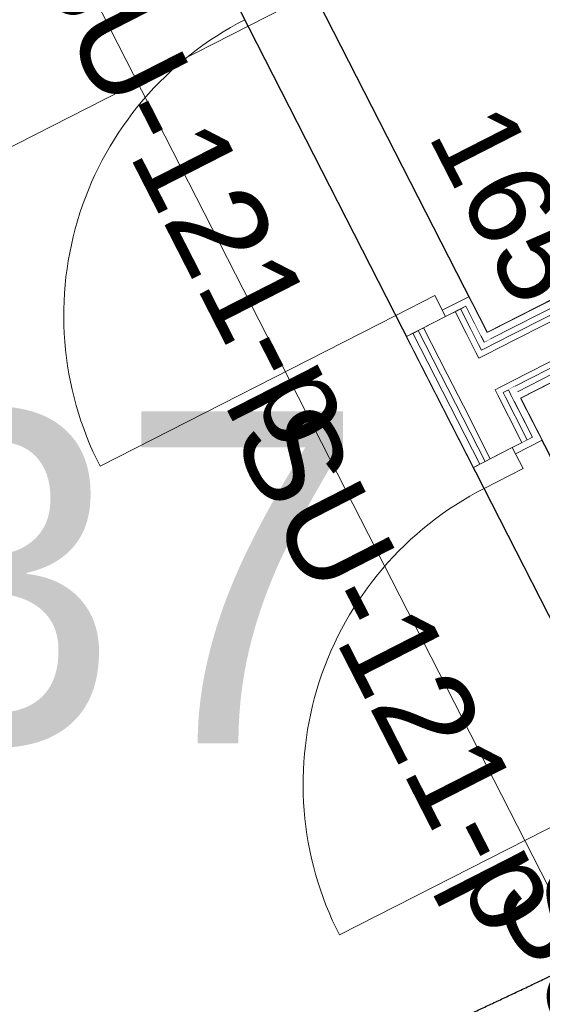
# Model space of a CAD drawing. Header units: metres. Extents: x 538891 to 1080079, y 6588829 to 13178720.
# Tile 696 of 1056: x 539907.76 to 539908.86, y 6589207.02 to 6589209.1. Entities that reach past the tile are written whole.
import ezdxf

# ---------------------------------------------------------------- set-up
doc = ezdxf.new("R2010")
doc.units = ezdxf.units.M
doc.header["$LTSCALE"] = 0.4
doc.header["$PDMODE"] = 1
doc.header["$PDSIZE"] = -2
doc.linetypes.add('Triple Dashed', pattern=[92.604163, 66.145831, -26.458332])
for name, color, linetype in [('AR', 7, 'Continuous'), ('DENDRO', 7, 'Continuous'), ('GEO', 7, 'Continuous')]:
    doc.layers.add(name, color=color, linetype=linetype)
doc.styles.add('Arial', font='arial.ttf')
doc.styles.add('HK Explorer Book', font='txt')
pattern_1 = [(0, (0, 0), (0, 0.075), [1e-05, -0.07499])]

msp = doc.modelspace()

# ---------------------------------------------------------------- linework, layer by layer
at = {"layer": 'AR', "color": 254, "linetype": 'Continuous', "lineweight": 25, "true_color": 0xd1d1d1, "flags": 128}
for points in [[(539908.0084, 6589205.6344), (539909.5907, 6589206.442), (539906.7061, 6589212.0936), (539905.1238, 6589211.2859)], [(539908.7445, 6589208.4409), (539910.0302, 6589209.0972), (539909.5915, 6589209.9567), (539908.3058, 6589209.3004)], [(539910.1006, 6589208.9591), (539908.8149, 6589208.3029), (539909.2536, 6589207.4434), (539910.5393, 6589208.0996)]]:
    msp.add_lwpolyline(points, close=True, dxfattribs=at)
at = {"layer": 'AR', "color": 7, "linetype": 'Continuous', "lineweight": 9, "flags": 128}
for points in [[(539908.0084, 6589205.6344), (539909.5907, 6589206.442), (539906.7061, 6589212.0936), (539905.1238, 6589211.2859)], [(539908.7445, 6589208.4409), (539910.0302, 6589209.0972), (539909.5915, 6589209.9567), (539908.3058, 6589209.3004)], [(539910.1006, 6589208.9591), (539908.8149, 6589208.3029), (539909.2536, 6589207.4434), (539910.5393, 6589208.0996)]]:
    msp.add_lwpolyline(points, close=True, dxfattribs=at)
at = {"layer": 'AR', "color": 7, "linetype": 'Continuous', "lineweight": 9}
msp.add_arc((539908.5518, 6589208.4773), 0.7, 117.0398, 207.0398, dxfattribs=at)
at = {"layer": 'DENDRO', "color": 30, "linetype": 'Continuous', "lineweight": 25, "true_color": 0xff7f00}
msp.add_open_spline([(539908.4058, 6589206.8726), (539908.3832, 6589206.8636), (539908.3606, 6589206.8547), (539907.9498, 6589206.7164), (539907.7723, 6589206.6752), (539907.6966, 6589206.6839), (539907.4656, 6589206.7708), (539907.1595, 6589206.9974), (539906.958, 6589207.5767), (539906.9147, 6589208.132), (539907.0574, 6589208.7889), (539907.1854, 6589209.363), (539907.2918, 6589210.1884), (539907.1418, 6589211.5914), (539906.6378, 6589213.1454), (539905.8218, 6589214.6753), (539905.0646, 6589215.5507), (539904.5703, 6589216.0967), (539904.2579, 6589216.7372), (539904.5264, 6589217.1815), (539905.0378, 6589217.5754), (539905.9098, 6589217.735), (539906.9281, 6589217.7177), (539908.1863, 6589217.2704), (539909.3947, 6589216.3772), (539910.1044, 6589214.7223), (539910.5528, 6589213.2227), (539911.0296, 6589211.7848), (539911.3241, 6589210.6487), (539911.5386, 6589209.4011), (539911.0332, 6589208.335), (539910.2317, 6589207.7328), (539909.4565, 6589207.3603), (539908.9862, 6589207.1356), (539908.613, 6589206.9582), (539908.4316, 6589206.8829), (539908.4187, 6589206.8777), (539908.4058, 6589206.8726)], degree=2, knots=[0, 0, 0, 0.001744, 0.001744, 0.032871, 0.063997, 0.095124, 0.126251, 0.157378, 0.188504, 0.219631, 0.250758, 0.281885, 0.313012, 0.344138, 0.375265, 0.406392, 0.437519, 0.468646, 0.499772, 0.530899, 0.562026, 0.593153, 0.624279, 0.655406, 0.686533, 0.71766, 0.748787, 0.779913, 0.81104, 0.842167, 0.873294, 0.90442, 0.935547, 0.966674, 0.997801, 0.997801, 1, 1, 1], dxfattribs=at)
msp.add_open_spline([(539906.518, 6589202.9189), (539905.3568, 6589202.4966), (539902.9154, 6589202.9171), (539901.0093, 6589204.4902), (539900.1493, 6589206.7942), (539900.5657, 6589209.2118), (539902.1471, 6589211.0953), (539904.4696, 6589211.9399), (539906.911, 6589211.5194), (539908.817, 6589209.9464), (539909.6771, 6589207.6424), (539909.2606, 6589205.2247), (539907.6793, 6589203.3412), (539906.518, 6589202.9189)], degree=2, dxfattribs=at)

# ---------------------------------------------------------------- texts
at = {"layer": 'AR', "color": 7, "attachment_point": 1, "rotation": 297.0398, "line_spacing_factor": 1.004016, "style": 'Arial'}
for s, insert, char_height in [('SU-121-p', (539907.9469, 6589209.3376), 0.2), ('165', (539908.7782, 6589208.9401), 0.18)]:
    msp.add_mtext(s, dxfattribs=dict(at, insert=insert, char_height=char_height))
at = {"layer": 'GEO', "color": 8, "true_color": 0x7d7d7d, "insert": (539906.406, 6589207.565), "char_height": 0.7, "attachment_point": 7, "line_spacing_factor": 0.25, "style": 'HK Explorer Book'}
msp.add_mtext(' 5.37', dxfattribs=at)

# ---------------------------------------------------------------- next in the draw order: wipeouts: each hides what was drawn before it
at = {"color": 255, "linetype": 'Continuous', "lineweight": 5}
msp.add_wipeout([(539912.6231, 6589205.1719), (539908.5248, 6589213.2014), (539908.5114, 6589213.1946), (539912.6097, 6589205.165)], dxfattribs=at).dxf.layer = 'AR'

# ---------------------------------------------------------------- next in the draw order: linework, layer by layer
at = {"layer": 'AR', "color": 7, "linetype": 'Continuous', "lineweight": 9}
for p, q in [((539908.5518, 6589208.4773), (539907.9284, 6589208.1591)), ((539909.0565, 6589207.4887), (539908.433, 6589207.1705))]:
    msp.add_line(p, q, dxfattribs=at)
msp.add_arc((539909.0565, 6589207.4887), 0.7, 117.0398, 207.0398, dxfattribs=at)
at = {"layer": 'AR', "color": 252, "linetype": 'Continuous', "true_color": 0x848484}
msp.add_solid([(539912.6802, 6589205.027), (539908.5114, 6589213.1946), (539912.502, 6589204.9361), (539908.3333, 6589213.1037)], dxfattribs=at)

# ---------------------------------------------------------------- next in the draw order: texts
at = {"layer": 'AR', "color": 7, "insert": (539908.9313, 6589207.3477), "char_height": 0.2, "attachment_point": 1, "rotation": 297.0398, "line_spacing_factor": 1.004016, "style": 'Arial'}
msp.add_mtext('SU-121-p', dxfattribs=at)

# ---------------------------------------------------------------- next in the draw order: wipeouts: each hides what was drawn before it
at = {"color": 255, "linetype": 'Continuous', "lineweight": 5}
msp.add_wipeout([(539908.7834, 6589208.3317), (539908.7891, 6589208.3205), (539908.8024, 6589208.3274), (539908.7967, 6589208.3385)], dxfattribs=at).dxf.layer = 'AR'

# ---------------------------------------------------------------- next in the draw order: hatches: boundary and pattern name
at = {"layer": 'AR', "linetype": 'Continuous', "lineweight": 25, "true_color": 0x848484}
h = msp.add_hatch(dxfattribs=at)
h.set_pattern_fill('GYPSUM_0001', color=252, style=0, pattern_type=2)
h.set_pattern_definition(pattern_1)
h.paths.add_polyline_path([(539908.7834, 6589208.3317), (539908.7891, 6589208.3205), (539908.8024, 6589208.3274), (539908.7967, 6589208.3385)])

# ---------------------------------------------------------------- next in the draw order: wipeouts: each hides what was drawn before it
at = {"color": 255, "linetype": 'Continuous', "lineweight": 5}
for points in [[(539908.8149, 6589208.3029), (539910.1006, 6589208.9591), (539910.0938, 6589208.9725), (539908.8081, 6589208.3162)], [(539908.7493, 6589208.3985), (539908.7834, 6589208.3317), (539908.7967, 6589208.3385), (539908.7626, 6589208.4053)]]:
    msp.add_wipeout(points, dxfattribs=at).dxf.layer = 'AR'

# ---------------------------------------------------------------- next in the draw order: wipeouts: each hides what was drawn before it
for points in [[(539908.8081, 6589208.3162), (539910.0938, 6589208.9725), (539910.0881, 6589208.9836), (539908.8024, 6589208.3274)], [(539908.7436, 6589208.4096), (539908.7493, 6589208.3985), (539908.7626, 6589208.4053), (539908.757, 6589208.4164)], [(539908.7722, 6589208.326), (539908.7779, 6589208.3149), (539908.7891, 6589208.3205), (539908.7834, 6589208.3317)]]:
    msp.add_wipeout(points, dxfattribs=at).dxf.layer = 'AR'

# ---------------------------------------------------------------- next in the draw order: hatches: boundary and pattern name
at = {"layer": 'AR', "linetype": 'Continuous', "lineweight": 25, "true_color": 0x848484}
h = msp.add_hatch(dxfattribs=at)
h.set_pattern_fill('GYPSUM_0001', color=252, style=0, pattern_type=2)
h.set_pattern_definition(pattern_1)
h.paths.add_polyline_path([(539908.8081, 6589208.3162), (539910.0938, 6589208.9725), (539910.0881, 6589208.9836), (539908.8024, 6589208.3274)])
h = msp.add_hatch(dxfattribs=at)
h.set_pattern_fill('GYPSUM_0001', color=252, style=0, pattern_type=2)
h.set_pattern_definition(pattern_1)
h.paths.add_polyline_path([(539908.7436, 6589208.4096), (539908.7493, 6589208.3985), (539908.7626, 6589208.4053), (539908.757, 6589208.4164)])
h = msp.add_hatch(dxfattribs=at)
h.set_pattern_fill('GYPSUM_0001', color=252, style=0, pattern_type=2)
h.set_pattern_definition(pattern_1)
h.paths.add_polyline_path([(539908.7722, 6589208.326), (539908.7779, 6589208.3149), (539908.7891, 6589208.3205), (539908.7834, 6589208.3317)])

# ---------------------------------------------------------------- next in the draw order: wipeouts: each hides what was drawn before it
at = {"color": 255, "linetype": 'Continuous', "lineweight": 5}
for points in [[(539908.8024, 6589208.3274), (539910.0881, 6589208.9836), (539910.0824, 6589208.9947), (539908.7967, 6589208.3385)], [(539908.7379, 6589208.4208), (539908.7436, 6589208.4096), (539908.757, 6589208.4164), (539908.7513, 6589208.4276)], [(539908.7381, 6589208.3928), (539908.7722, 6589208.326), (539908.7834, 6589208.3317), (539908.7493, 6589208.3985)]]:
    msp.add_wipeout(points, dxfattribs=at).dxf.layer = 'AR'

# ---------------------------------------------------------------- next in the draw order: hatches: boundary and pattern name
at = {"layer": 'AR', "linetype": 'Continuous', "lineweight": 25, "true_color": 0x848484}
h = msp.add_hatch(dxfattribs=at)
h.set_pattern_fill('GYPSUM_0001', color=252, style=0, pattern_type=2)
h.set_pattern_definition(pattern_1)
h.paths.add_polyline_path([(539908.8024, 6589208.3274), (539910.0881, 6589208.9836), (539910.0824, 6589208.9947), (539908.7967, 6589208.3385)])
h = msp.add_hatch(dxfattribs=at)
h.set_pattern_fill('GYPSUM_0001', color=252, style=0, pattern_type=2)
h.set_pattern_definition(pattern_1)
h.paths.add_polyline_path([(539908.7379, 6589208.4208), (539908.7436, 6589208.4096), (539908.757, 6589208.4164), (539908.7513, 6589208.4276)])

# ---------------------------------------------------------------- next in the draw order: linework, layer by layer
at = {"layer": 'AR', "color": 7, "linetype": 'Continuous', "lineweight": 9}
msp.add_line((539908.7891, 6589208.3205), (539908.8024, 6589208.3274), dxfattribs=at)
at = {"layer": 'AR', "color": 7, "linetype": 'Continuous', "lineweight": 5}
msp.add_point((539908.7891, 6589208.3205), dxfattribs=at)

# ---------------------------------------------------------------- next in the draw order: wipeouts: each hides what was drawn before it
at = {"color": 255, "linetype": 'Continuous', "lineweight": 5}
for points in [[(539910.0302, 6589209.0972), (539908.7445, 6589208.4409), (539908.7513, 6589208.4276), (539910.037, 6589209.0838)], [(539908.7325, 6589208.4039), (539908.7381, 6589208.3928), (539908.7493, 6589208.3985), (539908.7436, 6589208.4096)]]:
    msp.add_wipeout(points, dxfattribs=at).dxf.layer = 'AR'

# ---------------------------------------------------------------- next in the draw order: hatches: boundary and pattern name
at = {"layer": 'AR', "linetype": 'Continuous', "lineweight": 25, "true_color": 0x848484}
h = msp.add_hatch(dxfattribs=at)
h.set_pattern_fill('GYPSUM_0001', color=252, style=0, pattern_type=2)
h.set_pattern_definition(pattern_1)
h.paths.add_polyline_path([(539908.7325, 6589208.4039), (539908.7381, 6589208.3928), (539908.7493, 6589208.3985), (539908.7436, 6589208.4096)])

# ---------------------------------------------------------------- next in the draw order: linework, layer by layer
at = {"layer": 'AR', "color": 7, "linetype": 'Continuous', "lineweight": 5}
msp.add_point((539908.7379, 6589208.4208), dxfattribs=at)

# ---------------------------------------------------------------- next in the draw order: wipeouts: each hides what was drawn before it
at = {"color": 255, "linetype": 'Continuous', "lineweight": 5}
for points in [[(539910.037, 6589209.0838), (539908.7513, 6589208.4276), (539908.757, 6589208.4164), (539910.0427, 6589209.0727)], [(539908.727, 6589208.3871), (539908.7611, 6589208.3203), (539908.7722, 6589208.326), (539908.7381, 6589208.3928)]]:
    msp.add_wipeout(points, dxfattribs=at).dxf.layer = 'AR'

# ---------------------------------------------------------------- next in the draw order: hatches: boundary and pattern name
at = {"layer": 'AR', "linetype": 'Continuous', "lineweight": 25, "true_color": 0x848484}
h = msp.add_hatch(dxfattribs=at)
h.set_pattern_fill('GYPSUM_0001', color=252, style=0, pattern_type=2)
h.set_pattern_definition(pattern_1)
h.paths.add_polyline_path([(539910.037, 6589209.0838), (539908.7513, 6589208.4276), (539908.757, 6589208.4164), (539910.0427, 6589209.0727)])

# ---------------------------------------------------------------- next in the draw order: linework, layer by layer
at = {"layer": 'AR', "color": 7, "linetype": 'Continuous', "lineweight": 9}
for p, q in [((539908.7436, 6589208.4096), (539908.7325, 6589208.4039)), ((539908.7381, 6589208.3928), (539908.727, 6589208.3871)), ((539908.7611, 6589208.3203), (539908.7722, 6589208.326)), ((539908.7779, 6589208.3149), (539908.7891, 6589208.3205))]:
    msp.add_line(p, q, dxfattribs=at)
at = {"layer": 'AR', "color": 7, "linetype": 'Continuous', "lineweight": 5}
msp.add_point((539908.7436, 6589208.4096), dxfattribs=at)

# ---------------------------------------------------------------- next in the draw order: wipeouts: each hides what was drawn before it
at = {"color": 255, "linetype": 'Continuous', "lineweight": 5}
msp.add_wipeout([(539910.0427, 6589209.0727), (539908.757, 6589208.4164), (539908.7626, 6589208.4053), (539910.0484, 6589209.0615)], dxfattribs=at).dxf.layer = 'AR'

# ---------------------------------------------------------------- next in the draw order: hatches: boundary and pattern name
at = {"layer": 'AR', "linetype": 'Continuous', "lineweight": 25, "true_color": 0x848484}
h = msp.add_hatch(dxfattribs=at)
h.set_pattern_fill('GYPSUM_0001', color=252, style=0, pattern_type=2)
h.set_pattern_definition(pattern_1)
h.paths.add_polyline_path([(539910.0427, 6589209.0727), (539908.757, 6589208.4164), (539908.7626, 6589208.4053), (539910.0484, 6589209.0615)])

# ---------------------------------------------------------------- next in the draw order: linework, layer by layer
at = {"layer": 'AR', "color": 7, "linetype": 'Continuous', "lineweight": 9}
for p, q in [((539908.7513, 6589208.4276), (539908.7379, 6589208.4208)), ((539908.7493, 6589208.3985), (539908.7381, 6589208.3928))]:
    msp.add_line(p, q, dxfattribs=at)
at = {"layer": 'AR', "color": 7, "linetype": 'Continuous', "lineweight": 5}
msp.add_point((539908.7493, 6589208.3985), dxfattribs=at)

# ---------------------------------------------------------------- next in the draw order: wipeouts: each hides what was drawn before it
at = {"color": 255, "linetype": 'Continuous', "lineweight": 5}
msp.add_wipeout([(539908.7967, 6589208.3385), (539910.0824, 6589208.9947), (539910.0484, 6589209.0615), (539908.7626, 6589208.4053)], dxfattribs=at).dxf.layer = 'AR'

# ---------------------------------------------------------------- next in the draw order: linework, layer by layer
at = {"layer": 'AR', "color": 7, "linetype": 'Continuous', "lineweight": 9}
for p, q in [((539910.0302, 6589209.0972), (539908.7445, 6589208.4409)), ((539910.037, 6589209.0838), (539908.7513, 6589208.4276)), ((539910.037, 6589209.0838), (539908.7513, 6589208.4276)), ((539910.0427, 6589209.0727), (539908.757, 6589208.4164)), ((539910.0484, 6589209.0615), (539908.7626, 6589208.4053)), ((539908.7967, 6589208.3385), (539910.0824, 6589208.9947)), ((539908.8024, 6589208.3274), (539910.0881, 6589208.9836)), ((539908.8081, 6589208.3162), (539910.0938, 6589208.9725)), ((539908.8081, 6589208.3162), (539910.0938, 6589208.9725)), ((539908.8149, 6589208.3029), (539910.1006, 6589208.9591)), ((539908.757, 6589208.4164), (539908.7436, 6589208.4096)), ((539908.7626, 6589208.4053), (539908.7493, 6589208.3985)), ((539908.7722, 6589208.326), (539908.7834, 6589208.3317)), ((539908.7834, 6589208.3317), (539908.7967, 6589208.3385))]:
    msp.add_line(p, q, dxfattribs=at)
at = {"layer": 'AR', "color": 7, "linetype": 'Continuous', "lineweight": 5}
msp.add_point((539908.7834, 6589208.3317), dxfattribs=at)

# ---------------------------------------------------------------- next in the draw order: wipeouts: each hides what was drawn before it
at = {"color": 255, "linetype": 'Continuous', "lineweight": 5}
for points in [[(539908.7311, 6589208.4341), (539908.7379, 6589208.4208), (539908.7513, 6589208.4276), (539908.7445, 6589208.4409)], [(539908.8402, 6589208.2203), (539908.8536, 6589208.2272), (539908.8149, 6589208.3029), (539908.8016, 6589208.2961)]]:
    msp.add_wipeout(points, dxfattribs=at).dxf.layer = 'AR'

# ---------------------------------------------------------------- next in the draw order: wipeouts: each hides what was drawn before it
for points in [[(539908.7311, 6589208.4341), (539908.7445, 6589208.4409), (539908.7126, 6589208.5033), (539908.6993, 6589208.4965)], [(539908.7268, 6589208.4151), (539908.7325, 6589208.4039), (539908.7436, 6589208.4096), (539908.7379, 6589208.4208)], [(539908.7947, 6589208.3094), (539908.8016, 6589208.2961), (539908.8149, 6589208.3029), (539908.8081, 6589208.3162)]]:
    msp.add_wipeout(points, dxfattribs=at).dxf.layer = 'AR'

# ---------------------------------------------------------------- next in the draw order: hatches: boundary and pattern name
at = {"layer": 'AR', "linetype": 'Continuous', "lineweight": 25, "true_color": 0x848484}
h = msp.add_hatch(dxfattribs=at)
h.set_pattern_fill('GYPSUM_0001', color=252, style=0, pattern_type=2)
h.set_pattern_definition(pattern_1)
h.paths.add_polyline_path([(539908.7268, 6589208.4151), (539908.7325, 6589208.4039), (539908.7436, 6589208.4096), (539908.7379, 6589208.4208)])

# ---------------------------------------------------------------- next in the draw order: wipeouts: each hides what was drawn before it
at = {"color": 255, "linetype": 'Continuous', "lineweight": 5}
msp.add_wipeout([(539908.7891, 6589208.3205), (539908.7947, 6589208.3094), (539908.8081, 6589208.3162), (539908.8024, 6589208.3274)], dxfattribs=at).dxf.layer = 'AR'

# ---------------------------------------------------------------- next in the draw order: wipeouts: each hides what was drawn before it
for points in [[(539908.7268, 6589208.4151), (539908.7379, 6589208.4208), (539908.6993, 6589208.4965), (539908.6881, 6589208.4908)], [(539908.7213, 6589208.3983), (539908.727, 6589208.3871), (539908.7381, 6589208.3928), (539908.7325, 6589208.4039)], [(539908.8402, 6589208.2203), (539908.7947, 6589208.3094), (539908.7836, 6589208.3037), (539908.8291, 6589208.2147)]]:
    msp.add_wipeout(points, dxfattribs=at).dxf.layer = 'AR'

# ---------------------------------------------------------------- next in the draw order: hatches: boundary and pattern name
at = {"layer": 'AR', "linetype": 'Continuous', "lineweight": 25, "true_color": 0x848484}
h = msp.add_hatch(dxfattribs=at)
h.set_pattern_fill('GYPSUM_0001', color=252, style=0, pattern_type=2)
h.set_pattern_definition(pattern_1)
h.paths.add_polyline_path([(539908.7268, 6589208.4151), (539908.7379, 6589208.4208), (539908.6993, 6589208.4965), (539908.6881, 6589208.4908)])
h = msp.add_hatch(dxfattribs=at)
h.set_pattern_fill('GYPSUM_0001', color=252, style=0, pattern_type=2)
h.set_pattern_definition(pattern_1)
h.paths.add_polyline_path([(539908.7213, 6589208.3983), (539908.727, 6589208.3871), (539908.7381, 6589208.3928), (539908.7325, 6589208.4039)])
h = msp.add_hatch(dxfattribs=at)
h.set_pattern_fill('GYPSUM_0001', color=252, style=0, pattern_type=2)
h.set_pattern_definition(pattern_1)
h.paths.add_polyline_path([(539908.8402, 6589208.2203), (539908.7947, 6589208.3094), (539908.7836, 6589208.3037), (539908.8291, 6589208.2147)])

# ---------------------------------------------------------------- next in the draw order: wipeouts: each hides what was drawn before it
at = {"color": 255, "linetype": 'Continuous', "lineweight": 5}
for points in [[(539908.7325, 6589208.4039), (539908.6881, 6589208.4908), (539908.677, 6589208.4851), (539908.7213, 6589208.3983)], [(539908.7779, 6589208.3149), (539908.7836, 6589208.3037), (539908.7947, 6589208.3094), (539908.7891, 6589208.3205)]]:
    msp.add_wipeout(points, dxfattribs=at).dxf.layer = 'AR'

# ---------------------------------------------------------------- next in the draw order: hatches: boundary and pattern name
at = {"layer": 'AR', "linetype": 'Continuous', "lineweight": 25, "true_color": 0x848484}
h = msp.add_hatch(dxfattribs=at)
h.set_pattern_fill('GYPSUM_0001', color=252, style=0, pattern_type=2)
h.set_pattern_definition(pattern_1)
h.paths.add_polyline_path([(539908.7325, 6589208.4039), (539908.6881, 6589208.4908), (539908.677, 6589208.4851), (539908.7213, 6589208.3983)])
h = msp.add_hatch(dxfattribs=at)
h.set_pattern_fill('GYPSUM_0001', color=252, style=0, pattern_type=2)
h.set_pattern_definition(pattern_1)
h.paths.add_polyline_path([(539908.7779, 6589208.3149), (539908.7836, 6589208.3037), (539908.7947, 6589208.3094), (539908.7891, 6589208.3205)])

# ---------------------------------------------------------------- next in the draw order: wipeouts: each hides what was drawn before it
at = {"color": 255, "linetype": 'Continuous', "lineweight": 5}
for points in [[(539908.7289, 6589208.1635), (539908.5879, 6589208.4396), (539908.5746, 6589208.4328), (539908.7155, 6589208.1567)], [(539908.7668, 6589208.3092), (539908.8179, 6589208.209), (539908.8291, 6589208.2147), (539908.7779, 6589208.3149)]]:
    msp.add_wipeout(points, dxfattribs=at).dxf.layer = 'AR'

# ---------------------------------------------------------------- next in the draw order: hatches: boundary and pattern name
at = {"layer": 'AR', "linetype": 'Continuous', "lineweight": 25, "true_color": 0x848484}
h = msp.add_hatch(dxfattribs=at)
h.set_pattern_fill('GYPSUM_0001', color=252, style=0, pattern_type=2)
h.set_pattern_definition(pattern_1)
h.paths.add_polyline_path([(539908.7668, 6589208.3092), (539908.8179, 6589208.209), (539908.8291, 6589208.2147), (539908.7779, 6589208.3149)])

# ---------------------------------------------------------------- next in the draw order: linework, layer by layer
at = {"layer": 'AR', "color": 7, "linetype": 'Continuous', "lineweight": 9}
msp.add_line((539908.5746, 6589208.4328), (539908.5518, 6589208.4773), dxfattribs=at)

# ---------------------------------------------------------------- next in the draw order: wipeouts: each hides what was drawn before it
at = {"color": 255, "linetype": 'Continuous', "lineweight": 5}
msp.add_wipeout([(539908.5879, 6589208.4396), (539908.7289, 6589208.1635), (539908.74, 6589208.1692), (539908.5991, 6589208.4453)], dxfattribs=at).dxf.layer = 'AR'

# ---------------------------------------------------------------- next in the draw order: hatches: boundary and pattern name
at = {"layer": 'AR', "linetype": 'Continuous', "lineweight": 25, "true_color": 0x848484}
h = msp.add_hatch(dxfattribs=at)
h.set_pattern_fill('GYPSUM_0001', color=252, style=0, pattern_type=2)
h.set_pattern_definition(pattern_1)
h.paths.add_polyline_path([(539908.5879, 6589208.4396), (539908.7289, 6589208.1635), (539908.74, 6589208.1692), (539908.5991, 6589208.4453)])

# ---------------------------------------------------------------- next in the draw order: linework, layer by layer
at = {"layer": 'AR', "color": 7, "linetype": 'Continuous', "lineweight": 9}
for p, q in [((539908.5746, 6589208.4328), (539908.5879, 6589208.4396)), ((539908.5746, 6589208.4328), (539908.5879, 6589208.4396)), ((539908.5746, 6589208.4328), (539908.5879, 6589208.4396)), ((539908.7382, 6589208.1122), (539908.7155, 6589208.1567)), ((539908.8202, 6589208.154), (539908.7382, 6589208.1122))]:
    msp.add_line(p, q, dxfattribs=at)

# ---------------------------------------------------------------- next in the draw order: wipeouts: each hides what was drawn before it
at = {"color": 255, "linetype": 'Continuous', "lineweight": 5}
msp.add_wipeout([(539908.7611, 6589208.3203), (539908.7668, 6589208.3092), (539908.7779, 6589208.3149), (539908.7722, 6589208.326)], dxfattribs=at).dxf.layer = 'AR'

# ---------------------------------------------------------------- next in the draw order: hatches: boundary and pattern name
at = {"layer": 'AR', "linetype": 'Continuous', "lineweight": 25, "true_color": 0x848484}
h = msp.add_hatch(dxfattribs=at)
h.set_pattern_fill('GYPSUM_0001', color=252, style=0, pattern_type=2)
h.set_pattern_definition(pattern_1)
h.paths.add_polyline_path([(539908.7611, 6589208.3203), (539908.7668, 6589208.3092), (539908.7779, 6589208.3149), (539908.7722, 6589208.326)])

# ---------------------------------------------------------------- next in the draw order: wipeouts: each hides what was drawn before it
at = {"color": 255, "linetype": 'Continuous', "lineweight": 5}
msp.add_wipeout([(539908.5991, 6589208.4453), (539908.74, 6589208.1692), (539908.7511, 6589208.1749), (539908.6102, 6589208.451)], dxfattribs=at).dxf.layer = 'AR'

# ---------------------------------------------------------------- next in the draw order: hatches: boundary and pattern name
at = {"layer": 'AR', "linetype": 'Continuous', "lineweight": 25, "true_color": 0x848484}
h = msp.add_hatch(dxfattribs=at)
h.set_pattern_fill('GYPSUM_0001', color=252, style=0, pattern_type=2)
h.set_pattern_definition(pattern_1)
h.paths.add_polyline_path([(539908.5991, 6589208.4453), (539908.74, 6589208.1692), (539908.7511, 6589208.1749), (539908.6102, 6589208.451)])

# ---------------------------------------------------------------- next in the draw order: linework, layer by layer
at = {"layer": 'AR', "color": 7, "linetype": 'Continuous', "lineweight": 9}
for p, q in [((539908.5879, 6589208.4396), (539908.5991, 6589208.4453)), ((539908.5879, 6589208.4396), (539908.5991, 6589208.4453)), ((539908.5879, 6589208.4396), (539908.5991, 6589208.4453)), ((539908.7155, 6589208.1567), (539908.7289, 6589208.1635)), ((539908.7155, 6589208.1567), (539908.7289, 6589208.1635)), ((539908.7155, 6589208.1567), (539908.7289, 6589208.1635))]:
    msp.add_line(p, q, dxfattribs=at)
at = {"layer": 'AR', "color": 7, "linetype": 'Continuous', "lineweight": 5}
msp.add_point((539908.7379, 6589208.4208), dxfattribs=at)

# ---------------------------------------------------------------- next in the draw order: wipeouts: each hides what was drawn before it
at = {"color": 255, "linetype": 'Continuous', "lineweight": 5}
msp.add_wipeout([(539908.7511, 6589208.1749), (539908.7974, 6589208.1985), (539908.8179, 6589208.209), (539908.7611, 6589208.3203), (539908.6943, 6589208.2862)], dxfattribs=at).dxf.layer = 'AR'

# ---------------------------------------------------------------- next in the draw order: linework, layer by layer
at = {"layer": 'AR', "color": 7, "linetype": 'Continuous', "lineweight": 9}
for p, q in [((539908.7779, 6589208.3149), (539908.7891, 6589208.3205)), ((539908.7947, 6589208.3094), (539908.7891, 6589208.3205)), ((539908.74, 6589208.1692), (539908.7511, 6589208.1749)), ((539908.74, 6589208.1692), (539908.7511, 6589208.1749)), ((539908.74, 6589208.1692), (539908.7511, 6589208.1749)), ((539908.7289, 6589208.1635), (539908.74, 6589208.1692)), ((539908.7289, 6589208.1635), (539908.74, 6589208.1692)), ((539908.7289, 6589208.1635), (539908.74, 6589208.1692))]:
    msp.add_line(p, q, dxfattribs=at)

# ---------------------------------------------------------------- next in the draw order: wipeouts: each hides what was drawn before it
at = {"color": 255, "linetype": 'Continuous', "lineweight": 5}
for points in [[(539908.6602, 6589208.353), (539908.6943, 6589208.2862), (539908.7611, 6589208.3203), (539908.727, 6589208.3871)], [(539908.8604, 6589208.2138), (539908.8536, 6589208.2272), (539908.8402, 6589208.2203), (539908.7974, 6589208.1985), (539908.8043, 6589208.1852)]]:
    msp.add_wipeout(points, dxfattribs=at).dxf.layer = 'AR'

# ---------------------------------------------------------------- next in the draw order: linework, layer by layer
at = {"layer": 'AR', "color": 7, "linetype": 'Continuous', "lineweight": 9}
for p, q in [((539908.7611, 6589208.3203), (539908.7722, 6589208.326)), ((539908.8179, 6589208.209), (539908.7611, 6589208.3203)), ((539908.8291, 6589208.2147), (539908.7779, 6589208.3149)), ((539908.8402, 6589208.2203), (539908.7947, 6589208.3094)), ((539908.8402, 6589208.2203), (539908.7947, 6589208.3094)), ((539908.8536, 6589208.2272), (539908.8149, 6589208.3029)), ((539908.6943, 6589208.2862), (539908.7511, 6589208.1749)), ((539908.8402, 6589208.2203), (539908.7974, 6589208.1985)), ((539908.8536, 6589208.2272), (539908.8604, 6589208.2138)), ((539908.8536, 6589208.2272), (539908.8604, 6589208.2138)), ((539908.7155, 6589208.1567), (539908.7974, 6589208.1985)), ((539908.7511, 6589208.1749), (539908.7974, 6589208.1985)), ((539908.7511, 6589208.1749), (539908.7974, 6589208.1985)), ((539908.7511, 6589208.1749), (539908.7974, 6589208.1985)), ((539908.7974, 6589208.1985), (539908.8043, 6589208.1852)), ((539908.7974, 6589208.1985), (539908.8202, 6589208.154)), ((539908.8043, 6589208.1852), (539908.8604, 6589208.2138)), ((539908.8043, 6589208.1852), (539908.8604, 6589208.2138))]:
    msp.add_line(p, q, dxfattribs=at)

# ---------------------------------------------------------------- next in the draw order: texts
at = {"layer": 'AR', "color": 7, "insert": (539908.3822, 6589208.3136), "char_height": 0.2, "attachment_point": 1, "rotation": 297.0398, "line_spacing_factor": 1.004016, "style": 'Arial'}
msp.add_mtext('SU-121-p', dxfattribs=at)

# ---------------------------------------------------------------- next in the draw order: wipeouts: each hides what was drawn before it
at = {"color": 255, "linetype": 'Continuous', "lineweight": 5}
msp.add_wipeout([(539908.6102, 6589208.451), (539908.6602, 6589208.353), (539908.727, 6589208.3871), (539908.677, 6589208.4851), (539908.6565, 6589208.4746)], dxfattribs=at).dxf.layer = 'AR'

# ---------------------------------------------------------------- next in the draw order: linework, layer by layer
at = {"layer": 'AR', "color": 7, "linetype": 'Continuous', "lineweight": 9}
for p, q in [((539908.5518, 6589208.4773), (539908.6338, 6589208.5192)), ((539908.5991, 6589208.4453), (539908.6102, 6589208.451)), ((539908.5991, 6589208.4453), (539908.6102, 6589208.451)), ((539908.5991, 6589208.4453), (539908.6102, 6589208.451)), ((539908.5991, 6589208.4453), (539908.74, 6589208.1692)), ((539908.6102, 6589208.451), (539908.6602, 6589208.353)), ((539908.5746, 6589208.4328), (539908.7155, 6589208.1567)), ((539908.5879, 6589208.4396), (539908.7289, 6589208.1635)), ((539908.5879, 6589208.4396), (539908.7289, 6589208.1635)), ((539908.7436, 6589208.4096), (539908.7325, 6589208.4039)), ((539908.7381, 6589208.3928), (539908.727, 6589208.3871)), ((539908.6602, 6589208.353), (539908.6943, 6589208.2862))]:
    msp.add_line(p, q, dxfattribs=at)

# ---------------------------------------------------------------- next in the draw order: wipeouts: each hides what was drawn before it
at = {"color": 255, "linetype": 'Continuous', "lineweight": 5}
msp.add_wipeout([(539908.7126, 6589208.5033), (539908.7058, 6589208.5166), (539908.6497, 6589208.488), (539908.6565, 6589208.4746), (539908.6993, 6589208.4965)], dxfattribs=at).dxf.layer = 'AR'

# ---------------------------------------------------------------- next in the draw order: linework, layer by layer
at = {"layer": 'AR', "color": 251, "linetype": 'Triple Dashed', "lineweight": 9, "true_color": 0x575757}
for p, q in [((539928.7745, 6589168.2812), (539887.9296, 6589248.3062)), ((539872.8268, 6589191.0123), (539953.2907, 6589232.0812))]:
    msp.add_line(p, q, dxfattribs=at)
at = {"layer": 'AR', "color": 7, "linetype": 'Continuous', "lineweight": 9}
for p, q in [((539908.6338, 6589208.5192), (539908.6565, 6589208.4746)), ((539908.6497, 6589208.488), (539908.7058, 6589208.5166)), ((539908.6497, 6589208.488), (539908.7058, 6589208.5166)), ((539908.7126, 6589208.5033), (539908.7058, 6589208.5166)), ((539908.7126, 6589208.5033), (539908.7058, 6589208.5166)), ((539908.6565, 6589208.4746), (539908.6497, 6589208.488)), ((539908.6993, 6589208.4965), (539908.6565, 6589208.4746)), ((539908.727, 6589208.3871), (539908.677, 6589208.4851)), ((539908.7325, 6589208.4039), (539908.6881, 6589208.4908)), ((539908.7379, 6589208.4208), (539908.6993, 6589208.4965)), ((539908.7379, 6589208.4208), (539908.6993, 6589208.4965)), ((539908.7445, 6589208.4409), (539908.7126, 6589208.5033)), ((539908.6565, 6589208.4746), (539908.5746, 6589208.4328)), ((539908.6102, 6589208.451), (539908.6565, 6589208.4746)), ((539908.6102, 6589208.451), (539908.6565, 6589208.4746)), ((539908.6102, 6589208.451), (539908.6565, 6589208.4746))]:
    msp.add_line(p, q, dxfattribs=at)

doc.saveas('drawing.dxf')
